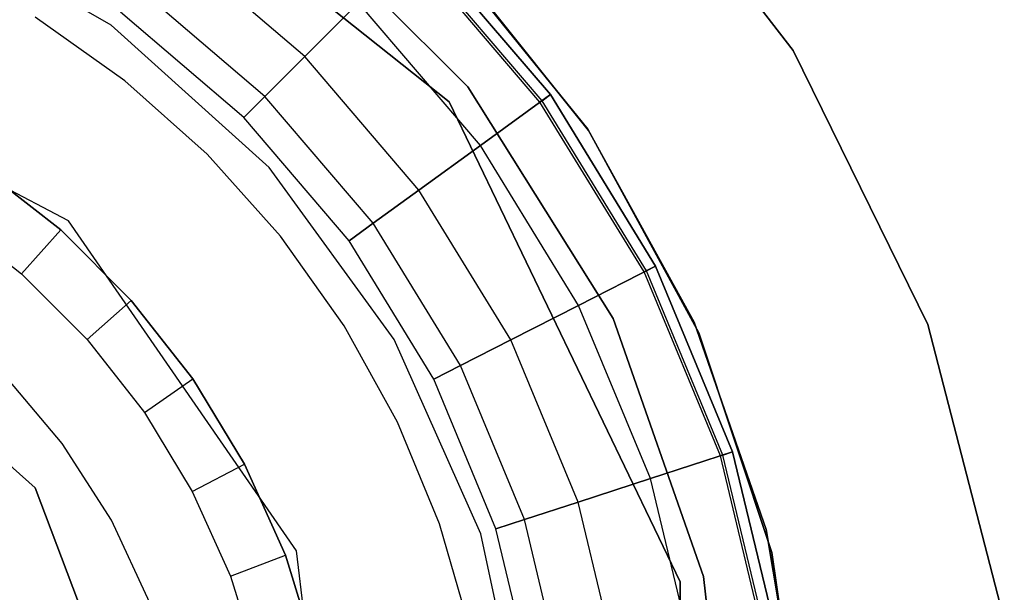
# Model space of a CAD drawing. Extents: x 0.3 to 7.1, y -3.38 to 3.38.
# Tile 292 of 394: x 3.91 to 4.32, y 0.11 to 0.35. Entities that reach past the tile are written whole.
import ezdxf

# ---------------------------------------------------------------- set-up
doc = ezdxf.new("R2010")
doc.units = 0
doc.header["$LTSCALE"] = 2.54
doc.layers.get('0').update_dxf_attribs({"linetype": 'CONTINUOUS'})

# ---------------------------------------------------------------- blocks, each defined once
blk = doc.blocks.new('SINGLES_B_BB_STL')
at = {"color": 0}
for p, q in [((4.08721, 0.31174, 11.13489), (3.91324, 0.45048, 11.13489)), ((3.91324, 0.45048, 41.93489), (4.08721, 0.31174, 41.93489)), ((4.08721, 0.31174, 11.13489), (3.91324, 0.45048, 11.13489)), ((3.91324, 0.45048, 41.93489), (4.08721, 0.31174, 41.93489)), ((4.23094, 0.33325, 164.411), (4.15292, 0.43405, 164.411)), ((4.15292, 0.43405, 164.511), (4.23094, 0.33325, 164.511)), ((4.15292, 0.43405, 164.511), (4.23094, 0.33325, 164.511)), ((4.23094, 0.33325, 164.411), (4.15292, 0.43405, 164.411)), ((4.01428, 0.39873, 12.5), (4.09503, 0.31798, 12.5)), ((4.09503, 0.31798, 12.35), (4.01428, 0.39873, 12.35)), ((4.09503, 0.31798, 12.35), (4.01428, 0.39873, 12.35)), ((4.01428, 0.39873, 12.5), (4.09503, 0.31798, 12.5)), ((3.94611, 0.34383, 42.10421), (3.86916, 0.38826, 42.10421)), ((3.94611, 0.34383, 42.18421), (3.86916, 0.38826, 42.18421)), ((3.94611, 0.34383, 42.10421), (3.86916, 0.38826, 42.10421)), ((3.94611, 0.34383, 42.18421), (3.86916, 0.38826, 42.18421)), ((4.027, 0.3307, 164.32468), (3.9712, 0.37837, 164.32468)), ((4.027, 0.3307, 164.32468), (3.9712, 0.37837, 164.32468)), ((4.027, 0.3307, 164.48632), (3.9712, 0.37837, 164.48632)), ((4.027, 0.3307, 164.48632), (3.9712, 0.37837, 164.48632)), ((4.07495, 0.37866, 164.4), (4.12953, 0.31476, 164.4)), ((4.12953, 0.31476, 164.3), (4.07495, 0.37866, 164.3)), ((4.07495, 0.37866, 164.511), (4.12953, 0.31476, 164.511)), ((4.12953, 0.31476, 164.3), (4.07495, 0.37866, 164.3)), ((4.07495, 0.37866, 164.511), (4.12953, 0.31476, 164.511)), ((4.12953, 0.31476, 164.411), (4.07495, 0.37866, 164.411)), ((4.12953, 0.31476, 164.411), (4.07495, 0.37866, 164.411)), ((4.07495, 0.37866, 164.4), (4.12953, 0.31476, 164.4)), ((4.12519, 0.31161, 164.40427), (4.07116, 0.37486, 164.40427)), ((4.12519, 0.31161, 164.40427), (4.07116, 0.37486, 164.40427)), ((4.12605, 0.31223, 164.40894), (4.07191, 0.37562, 164.40894)), ((4.12605, 0.31223, 164.40894), (4.07191, 0.37562, 164.40894)), ((4.08427, 0.3756, 41.9), (4.1451, 0.30029, 41.9)), ((4.1451, 0.30029, 41.7), (4.08427, 0.3756, 41.7)), ((4.1451, 0.30029, 41.7), (4.08427, 0.3756, 41.7)), ((4.08427, 0.3756, 41.9), (4.1451, 0.30029, 41.9)), ((4.08826, 0.37143, 14.22658), (4.1454, 0.29985, 14.22658)), ((4.1454, 0.29985, 14.02658), (4.08826, 0.37143, 14.02658)), ((4.1454, 0.29985, 14.02658), (4.08826, 0.37143, 14.02658)), ((4.08826, 0.37143, 14.22658), (4.1454, 0.29985, 14.22658)), ((4.01035, 0.31405, 164.35275), (3.95735, 0.35931, 164.35275)), ((4.01035, 0.31405, 164.35275), (3.95735, 0.35931, 164.35275)), ((4.01035, 0.31405, 164.45825), (3.95735, 0.35931, 164.45825)), ((4.01035, 0.31405, 164.45825), (3.95735, 0.35931, 164.45825)), ((4.027, 0.3307, 164.32468), (4.04944, 0.35314, 164.30636)), ((4.027, 0.3307, 164.32468), (4.04944, 0.35314, 164.30636)), ((4.04944, 0.35314, 164.50464), (4.027, 0.3307, 164.48632)), ((4.04944, 0.35314, 164.50464), (4.027, 0.3307, 164.48632)), ((4.10033, 0.29355, 164.30636), (4.04944, 0.35314, 164.30636)), ((4.10033, 0.29355, 164.30636), (4.04944, 0.35314, 164.30636)), ((4.10033, 0.29355, 164.50464), (4.04944, 0.35314, 164.50464)), ((4.10033, 0.29355, 164.50464), (4.04944, 0.35314, 164.50464)), ((3.95193, 0.32055, 41.99186), (3.91443, 0.34716, 41.99186)), ((3.95193, 0.32055, 41.99186), (3.91443, 0.34716, 41.99186)), ((3.95193, 0.32055, 41.85186), (3.91443, 0.34716, 41.85186)), ((3.95193, 0.32055, 41.85186), (3.91443, 0.34716, 41.85186)), ((4.00149, 0.30519, 164.38718), (3.94999, 0.34917, 164.38718)), ((4.00149, 0.30519, 164.42382), (3.94999, 0.34917, 164.42382)), ((4.00149, 0.30519, 164.38718), (3.94999, 0.34917, 164.38718)), ((4.00149, 0.30519, 164.42382), (3.94999, 0.34917, 164.42382)), ((4.01213, 0.28438, 42.10421), (3.94611, 0.34383, 42.10421)), ((4.01213, 0.28438, 42.18421), (3.94611, 0.34383, 42.18421)), ((3.94611, 0.34383, 42.18421), (3.94611, 0.34383, 42.10421)), ((4.01213, 0.28438, 42.10421), (3.94611, 0.34383, 42.10421)), ((3.94611, 0.34383, 42.18421), (3.94611, 0.34383, 42.10421)), ((4.01213, 0.28438, 42.18421), (3.94611, 0.34383, 42.18421)), ((3.92839, 0.26198, 11.13489), (3.78006, 0.33983, 11.13489)), ((3.92839, 0.26198, 41.93489), (3.78006, 0.33983, 41.93489)), ((3.92839, 0.26198, 11.13489), (3.78006, 0.33983, 11.13489)), ((3.92839, 0.26198, 41.93489), (3.78006, 0.33983, 41.93489)), ((4.28708, 0.2188, 164.411), (4.23094, 0.33325, 164.411)), ((4.23094, 0.33325, 164.411), (4.23094, 0.33325, 164.511)), ((4.23094, 0.33325, 164.511), (4.28708, 0.2188, 164.511)), ((4.23094, 0.33325, 164.411), (4.23094, 0.33325, 164.511)), ((4.23094, 0.33325, 164.511), (4.28708, 0.2188, 164.511)), ((4.28708, 0.2188, 164.411), (4.23094, 0.33325, 164.411)), ((4.01035, 0.31405, 164.35275), (4.027, 0.3307, 164.32468)), ((4.01035, 0.31405, 164.35275), (4.027, 0.3307, 164.32468)), ((4.027, 0.3307, 164.48632), (4.01035, 0.31405, 164.45825)), ((4.027, 0.3307, 164.48632), (4.01035, 0.31405, 164.45825)), ((4.07466, 0.2749, 164.32468), (4.027, 0.3307, 164.32468)), ((4.07466, 0.2749, 164.32468), (4.027, 0.3307, 164.32468)), ((4.07466, 0.2749, 164.48632), (4.027, 0.3307, 164.48632)), ((4.07466, 0.2749, 164.48632), (4.027, 0.3307, 164.48632)), ((3.98621, 0.28991, 41.99186), (3.95193, 0.32055, 41.99186)), ((3.95193, 0.32055, 41.99186), (3.95193, 0.32055, 41.85186)), ((3.98621, 0.28991, 41.99186), (3.95193, 0.32055, 41.99186)), ((3.98621, 0.28991, 41.85186), (3.95193, 0.32055, 41.85186)), ((3.95193, 0.32055, 41.99186), (3.95193, 0.32055, 41.85186)), ((3.98621, 0.28991, 41.85186), (3.95193, 0.32055, 41.85186)), ((4.09503, 0.31798, 12.5), (4.15579, 0.22128, 12.5)), ((4.15579, 0.22128, 12.35), (4.09503, 0.31798, 12.35)), ((4.09503, 0.31798, 12.35), (4.09503, 0.31798, 12.5)), ((4.09503, 0.31798, 12.35), (4.09503, 0.31798, 12.5)), ((4.15579, 0.22128, 12.35), (4.09503, 0.31798, 12.35)), ((4.09503, 0.31798, 12.5), (4.15579, 0.22128, 12.5)), ((4.00149, 0.30519, 164.38718), (4.01035, 0.31405, 164.35275)), ((4.00149, 0.30519, 164.38718), (4.01035, 0.31405, 164.35275)), ((4.01035, 0.31405, 164.45825), (4.00149, 0.30519, 164.42382)), ((4.01035, 0.31405, 164.45825), (4.00149, 0.30519, 164.42382)), ((4.05561, 0.26106, 164.35275), (4.01035, 0.31405, 164.35275)), ((4.05561, 0.26106, 164.35275), (4.01035, 0.31405, 164.35275)), ((4.05561, 0.26106, 164.45825), (4.01035, 0.31405, 164.45825)), ((4.05561, 0.26106, 164.45825), (4.01035, 0.31405, 164.45825)), ((4.10033, 0.29355, 164.30636), (4.12953, 0.31476, 164.3)), ((4.10033, 0.29355, 164.30636), (4.12953, 0.31476, 164.3)), ((4.12953, 0.31476, 164.511), (4.10033, 0.29355, 164.50464)), ((4.12953, 0.31476, 164.511), (4.10033, 0.29355, 164.50464)), ((4.12953, 0.31476, 164.4), (4.12519, 0.31161, 164.40427)), ((4.12953, 0.31476, 164.4), (4.12519, 0.31161, 164.40427)), ((4.12605, 0.31223, 164.40894), (4.12953, 0.31476, 164.411)), ((4.12605, 0.31223, 164.40894), (4.12953, 0.31476, 164.411)), ((4.12953, 0.31476, 164.4), (4.17343, 0.24311, 164.4)), ((4.17343, 0.24311, 164.3), (4.12953, 0.31476, 164.3)), ((4.12953, 0.31476, 164.511), (4.17343, 0.24311, 164.511)), ((4.17343, 0.24311, 164.3), (4.12953, 0.31476, 164.3)), ((4.12953, 0.31476, 164.511), (4.17343, 0.24311, 164.511)), ((4.17343, 0.24311, 164.411), (4.12953, 0.31476, 164.411)), ((4.17343, 0.24311, 164.411), (4.12953, 0.31476, 164.411)), ((4.12953, 0.31476, 164.4), (4.17343, 0.24311, 164.4)), ((4.18376, 0.11126, 11.13489), (4.08721, 0.31174, 11.13489)), ((4.08721, 0.31174, 11.13489), (4.08721, 0.31174, 41.93489)), ((4.08721, 0.31174, 41.93489), (4.18376, 0.11126, 41.93489)), ((4.08721, 0.31174, 11.13489), (4.08721, 0.31174, 41.93489)), ((4.18376, 0.11126, 11.13489), (4.08721, 0.31174, 11.13489)), ((4.08721, 0.31174, 41.93489), (4.18376, 0.11126, 41.93489)), ((4.12519, 0.31161, 164.40427), (4.12605, 0.31223, 164.40894)), ((4.12519, 0.31161, 164.40427), (4.12605, 0.31223, 164.40894)), ((4.16865, 0.24068, 164.40427), (4.12519, 0.31161, 164.40427)), ((4.16865, 0.24068, 164.40427), (4.12519, 0.31161, 164.40427)), ((4.1696, 0.24116, 164.40894), (4.12605, 0.31223, 164.40894)), ((4.1696, 0.24116, 164.40894), (4.12605, 0.31223, 164.40894)), ((4.04547, 0.25369, 164.38718), (4.00149, 0.30519, 164.38718)), ((4.04547, 0.25369, 164.42382), (4.00149, 0.30519, 164.42382)), ((4.00149, 0.30519, 164.42382), (4.00149, 0.30519, 164.38718)), ((4.04547, 0.25369, 164.38718), (4.00149, 0.30519, 164.38718)), ((4.00149, 0.30519, 164.42382), (4.00149, 0.30519, 164.38718)), ((4.04547, 0.25369, 164.42382), (4.00149, 0.30519, 164.42382)), ((4.1451, 0.30029, 41.9), (4.19151, 0.21532, 41.9)), ((4.19151, 0.21532, 41.7), (4.1451, 0.30029, 41.7)), ((4.1451, 0.30029, 41.7), (4.1451, 0.30029, 41.9)), ((4.1451, 0.30029, 41.7), (4.1451, 0.30029, 41.9)), ((4.19151, 0.21532, 41.7), (4.1451, 0.30029, 41.7)), ((4.1451, 0.30029, 41.9), (4.19151, 0.21532, 41.9)), ((4.1454, 0.29985, 14.22658), (4.18961, 0.21964, 14.22658)), ((4.18961, 0.21964, 14.02658), (4.1454, 0.29985, 14.02658)), ((4.1454, 0.29985, 14.02658), (4.1454, 0.29985, 14.22658)), ((4.1454, 0.29985, 14.02658), (4.1454, 0.29985, 14.22658)), ((4.18961, 0.21964, 14.02658), (4.1454, 0.29985, 14.02658)), ((4.1454, 0.29985, 14.22658), (4.18961, 0.21964, 14.22658)), ((4.07466, 0.2749, 164.32468), (4.10033, 0.29355, 164.30636)), ((4.07466, 0.2749, 164.32468), (4.10033, 0.29355, 164.30636)), ((4.10033, 0.29355, 164.50464), (4.07466, 0.2749, 164.48632)), ((4.10033, 0.29355, 164.50464), (4.07466, 0.2749, 164.48632)), ((4.14128, 0.22673, 164.30636), (4.10033, 0.29355, 164.30636)), ((4.14128, 0.22673, 164.30636), (4.10033, 0.29355, 164.30636)), ((4.14128, 0.22673, 164.50464), (4.10033, 0.29355, 164.50464)), ((4.14128, 0.22673, 164.50464), (4.10033, 0.29355, 164.50464)), ((4.01685, 0.25563, 41.99186), (3.98621, 0.28991, 41.99186)), ((3.98621, 0.28991, 41.99186), (3.98621, 0.28991, 41.85186)), ((4.01685, 0.25563, 41.99186), (3.98621, 0.28991, 41.99186)), ((4.01685, 0.25563, 41.85186), (3.98621, 0.28991, 41.85186)), ((3.98621, 0.28991, 41.99186), (3.98621, 0.28991, 41.85186)), ((4.01685, 0.25563, 41.85186), (3.98621, 0.28991, 41.85186)), ((3.89228, 0.28393, 41.85186), (3.92508, 0.25824, 41.85186)), ((3.92508, 0.25824, 41.37186), (3.89228, 0.28393, 41.37186)), ((3.89228, 0.28393, 41.85186), (3.92508, 0.25824, 41.85186)), ((3.92508, 0.25824, 41.37186), (3.89228, 0.28393, 41.37186)), ((4.06436, 0.2125, 42.10421), (4.01213, 0.28438, 42.10421)), ((4.06436, 0.2125, 42.18421), (4.01213, 0.28438, 42.18421)), ((4.01213, 0.28438, 42.18421), (4.01213, 0.28438, 42.10421)), ((4.06436, 0.2125, 42.10421), (4.01213, 0.28438, 42.10421)), ((4.01213, 0.28438, 42.18421), (4.01213, 0.28438, 42.10421)), ((4.06436, 0.2125, 42.18421), (4.01213, 0.28438, 42.18421)), ((4.05561, 0.26106, 164.35275), (4.07466, 0.2749, 164.32468)), ((4.05561, 0.26106, 164.35275), (4.07466, 0.2749, 164.32468)), ((4.07466, 0.2749, 164.48632), (4.05561, 0.26106, 164.45825)), ((4.07466, 0.2749, 164.48632), (4.05561, 0.26106, 164.45825)), ((4.11301, 0.21232, 164.32468), (4.07466, 0.2749, 164.32468)), ((4.11301, 0.21232, 164.32468), (4.07466, 0.2749, 164.32468)), ((4.11301, 0.21232, 164.48632), (4.07466, 0.2749, 164.48632)), ((4.11301, 0.21232, 164.48632), (4.07466, 0.2749, 164.48632)), ((3.87833, 0.26372, 41.17186), (3.90879, 0.23986, 41.17186)), ((3.87833, 0.26372, 41.17186), (3.90879, 0.23986, 41.17186)), ((4.02355, 0.12411, 11.13489), (3.92839, 0.26198, 11.13489)), ((4.02355, 0.12411, 41.93489), (3.92839, 0.26198, 41.93489)), ((3.92839, 0.26198, 41.93489), (3.92839, 0.26198, 11.13489)), ((4.02355, 0.12411, 11.13489), (3.92839, 0.26198, 11.13489)), ((3.92839, 0.26198, 41.93489), (3.92839, 0.26198, 11.13489)), ((4.02355, 0.12411, 41.93489), (3.92839, 0.26198, 41.93489)), ((4.04547, 0.25369, 164.38718), (4.05561, 0.26106, 164.35275)), ((4.04547, 0.25369, 164.38718), (4.05561, 0.26106, 164.35275)), ((4.05561, 0.26106, 164.45825), (4.04547, 0.25369, 164.42382)), ((4.05561, 0.26106, 164.45825), (4.04547, 0.25369, 164.42382)), ((4.09202, 0.20163, 164.35275), (4.05561, 0.26106, 164.35275)), ((4.09202, 0.20163, 164.35275), (4.05561, 0.26106, 164.35275)), ((4.09202, 0.20163, 164.45825), (4.05561, 0.26106, 164.45825)), ((4.09202, 0.20163, 164.45825), (4.05561, 0.26106, 164.45825)), ((3.90879, 0.23986, 41.17186), (3.92508, 0.25824, 41.37186)), ((3.90879, 0.23986, 41.17186), (3.92508, 0.25824, 41.37186)), ((3.92508, 0.25824, 41.85186), (3.92508, 0.25824, 41.37186)), ((3.92508, 0.25824, 41.85186), (3.95453, 0.22878, 41.85186)), ((3.95453, 0.22878, 41.37186), (3.92508, 0.25824, 41.37186)), ((3.92508, 0.25824, 41.85186), (3.92508, 0.25824, 41.37186)), ((3.92508, 0.25824, 41.85186), (3.95453, 0.22878, 41.85186)), ((3.95453, 0.22878, 41.37186), (3.92508, 0.25824, 41.37186)), ((4.04346, 0.21813, 41.99186), (4.01685, 0.25563, 41.99186)), ((4.01685, 0.25563, 41.99186), (4.01685, 0.25563, 41.85186)), ((4.04346, 0.21813, 41.99186), (4.01685, 0.25563, 41.99186)), ((4.04346, 0.21813, 41.85186), (4.01685, 0.25563, 41.85186)), ((4.01685, 0.25563, 41.99186), (4.01685, 0.25563, 41.85186)), ((4.04346, 0.21813, 41.85186), (4.01685, 0.25563, 41.85186)), ((4.08086, 0.19594, 164.38718), (4.04547, 0.25369, 164.38718)), ((4.08086, 0.19594, 164.42382), (4.04547, 0.25369, 164.42382)), ((4.04547, 0.25369, 164.42382), (4.04547, 0.25369, 164.38718)), ((4.08086, 0.19594, 164.38718), (4.04547, 0.25369, 164.38718)), ((4.04547, 0.25369, 164.42382), (4.04547, 0.25369, 164.38718)), ((4.08086, 0.19594, 164.42382), (4.04547, 0.25369, 164.42382)), ((4.14128, 0.22673, 164.30636), (4.17343, 0.24311, 164.3)), ((4.14128, 0.22673, 164.30636), (4.17343, 0.24311, 164.3)), ((4.17343, 0.24311, 164.511), (4.14128, 0.22673, 164.50464)), ((4.17343, 0.24311, 164.511), (4.14128, 0.22673, 164.50464)), ((4.17343, 0.24311, 164.4), (4.16865, 0.24068, 164.40427)), ((4.17343, 0.24311, 164.4), (4.16865, 0.24068, 164.40427)), ((4.1696, 0.24116, 164.40894), (4.17343, 0.24311, 164.411)), ((4.1696, 0.24116, 164.40894), (4.17343, 0.24311, 164.411)), ((4.17343, 0.24311, 164.4), (4.20559, 0.16548, 164.4)), ((4.20559, 0.16548, 164.3), (4.17343, 0.24311, 164.3)), ((4.17343, 0.24311, 164.511), (4.20559, 0.16548, 164.511)), ((4.20559, 0.16548, 164.3), (4.17343, 0.24311, 164.3)), ((4.17343, 0.24311, 164.511), (4.20559, 0.16548, 164.511)), ((4.20559, 0.16548, 164.411), (4.17343, 0.24311, 164.411)), ((4.20559, 0.16548, 164.411), (4.17343, 0.24311, 164.411)), ((4.17343, 0.24311, 164.4), (4.20559, 0.16548, 164.4)), ((3.90879, 0.23986, 41.17186), (3.93615, 0.21249, 41.17186)), ((3.90879, 0.23986, 41.17186), (3.93615, 0.21249, 41.17186)), ((4.16865, 0.24068, 164.40427), (4.1696, 0.24116, 164.40894)), ((4.16865, 0.24068, 164.40427), (4.1696, 0.24116, 164.40894)), ((4.20049, 0.16382, 164.40427), (4.16865, 0.24068, 164.40427)), ((4.20049, 0.16382, 164.40427), (4.16865, 0.24068, 164.40427)), ((4.2015, 0.16415, 164.40894), (4.1696, 0.24116, 164.40894)), ((4.2015, 0.16415, 164.40894), (4.1696, 0.24116, 164.40894)), ((3.81945, 0.23465, 166.92137), (3.91439, 0.15054, 166.92137)), ((3.91439, 0.15054, 41.82137), (3.81945, 0.23465, 41.82137)), ((3.81945, 0.23465, 166.92137), (3.91439, 0.15054, 166.92137)), ((3.91439, 0.15054, 41.82137), (3.81945, 0.23465, 41.82137)), ((3.93615, 0.21249, 41.17186), (3.95453, 0.22878, 41.37186)), ((3.93615, 0.21249, 41.17186), (3.95453, 0.22878, 41.37186)), ((3.95453, 0.22878, 41.85186), (3.95453, 0.22878, 41.37186)), ((3.95453, 0.22878, 41.85186), (3.98023, 0.19598, 41.85186)), ((3.98023, 0.19598, 41.37186), (3.95453, 0.22878, 41.37186)), ((3.95453, 0.22878, 41.85186), (3.95453, 0.22878, 41.37186)), ((3.95453, 0.22878, 41.85186), (3.98023, 0.19598, 41.85186)), ((3.98023, 0.19598, 41.37186), (3.95453, 0.22878, 41.37186)), ((4.11301, 0.21232, 164.32468), (4.14128, 0.22673, 164.30636)), ((4.11301, 0.21232, 164.32468), (4.14128, 0.22673, 164.30636)), ((4.14128, 0.22673, 164.50464), (4.11301, 0.21232, 164.48632)), ((4.14128, 0.22673, 164.50464), (4.11301, 0.21232, 164.48632)), ((4.17127, 0.15433, 164.30636), (4.14128, 0.22673, 164.30636)), ((4.17127, 0.15433, 164.30636), (4.14128, 0.22673, 164.30636)), ((4.17127, 0.15433, 164.50464), (4.14128, 0.22673, 164.50464)), ((4.17127, 0.15433, 164.50464), (4.14128, 0.22673, 164.50464)), ((4.0657, 0.17789, 41.99186), (4.04346, 0.21813, 41.99186)), ((4.04346, 0.21813, 41.99186), (4.04346, 0.21813, 41.85186)), ((4.0657, 0.17789, 41.99186), (4.04346, 0.21813, 41.99186)), ((4.0657, 0.17789, 41.85186), (4.04346, 0.21813, 41.85186)), ((4.04346, 0.21813, 41.99186), (4.04346, 0.21813, 41.85186)), ((4.0657, 0.17789, 41.85186), (4.04346, 0.21813, 41.85186)), ((4.15579, 0.22128, 12.5), (4.19351, 0.11349, 12.5)), ((4.19351, 0.11349, 12.35), (4.15579, 0.22128, 12.35)), ((4.15579, 0.22128, 12.35), (4.15579, 0.22128, 12.5)), ((4.15579, 0.22128, 12.35), (4.15579, 0.22128, 12.5)), ((4.19351, 0.11349, 12.35), (4.15579, 0.22128, 12.35)), ((4.15579, 0.22128, 12.5), (4.19351, 0.11349, 12.5)), ((4.18961, 0.21964, 14.22658), (4.21964, 0.13311, 14.22658)), ((4.21964, 0.13311, 14.02658), (4.18961, 0.21964, 14.02658)), ((4.18961, 0.21964, 14.22658), (4.18961, 0.21964, 14.02658)), ((4.21964, 0.13311, 14.02658), (4.18961, 0.21964, 14.02658)), ((4.18961, 0.21964, 14.22658), (4.21964, 0.13311, 14.22658)), ((4.18961, 0.21964, 14.22658), (4.18961, 0.21964, 14.02658)), ((4.31903, 0.0954, 164.411), (4.28708, 0.2188, 164.411)), ((4.28708, 0.2188, 164.411), (4.28708, 0.2188, 164.511)), ((4.28708, 0.2188, 164.511), (4.31903, 0.0954, 164.511)), ((4.28708, 0.2188, 164.411), (4.28708, 0.2188, 164.511)), ((4.28708, 0.2188, 164.511), (4.31903, 0.0954, 164.511)), ((4.31903, 0.0954, 164.411), (4.28708, 0.2188, 164.411)), ((4.19151, 0.21532, 41.9), (4.222, 0.12344, 41.9)), ((4.222, 0.12344, 41.7), (4.19151, 0.21532, 41.7)), ((4.19151, 0.21532, 41.7), (4.19151, 0.21532, 41.9)), ((4.19151, 0.21532, 41.7), (4.19151, 0.21532, 41.9)), ((4.222, 0.12344, 41.7), (4.19151, 0.21532, 41.7)), ((4.19151, 0.21532, 41.9), (4.222, 0.12344, 41.9)), ((3.93615, 0.21249, 41.17186), (3.96002, 0.18203, 41.17186)), ((3.93615, 0.21249, 41.17186), (3.96002, 0.18203, 41.17186)), ((4.1005, 0.13133, 42.10421), (4.06436, 0.2125, 42.10421)), ((4.1005, 0.13133, 42.18421), (4.06436, 0.2125, 42.18421)), ((4.06436, 0.2125, 42.18421), (4.06436, 0.2125, 42.10421)), ((4.1005, 0.13133, 42.10421), (4.06436, 0.2125, 42.10421)), ((4.06436, 0.2125, 42.18421), (4.06436, 0.2125, 42.10421)), ((4.1005, 0.13133, 42.18421), (4.06436, 0.2125, 42.18421)), ((4.09202, 0.20163, 164.35275), (4.11301, 0.21232, 164.32468)), ((4.09202, 0.20163, 164.35275), (4.11301, 0.21232, 164.32468)), ((4.11301, 0.21232, 164.48632), (4.09202, 0.20163, 164.45825)), ((4.11301, 0.21232, 164.48632), (4.09202, 0.20163, 164.45825)), ((4.14109, 0.14452, 164.32468), (4.11301, 0.21232, 164.32468)), ((4.14109, 0.14452, 164.32468), (4.11301, 0.21232, 164.32468)), ((4.14109, 0.14452, 164.48632), (4.11301, 0.21232, 164.48632)), ((4.14109, 0.14452, 164.48632), (4.11301, 0.21232, 164.48632)), ((4.08086, 0.19594, 164.38718), (4.09202, 0.20163, 164.35275)), ((4.08086, 0.19594, 164.38718), (4.09202, 0.20163, 164.35275)), ((4.09202, 0.20163, 164.45825), (4.08086, 0.19594, 164.42382)), ((4.09202, 0.20163, 164.45825), (4.08086, 0.19594, 164.42382)), ((4.1187, 0.13725, 164.35275), (4.09202, 0.20163, 164.35275)), ((4.1187, 0.13725, 164.35275), (4.09202, 0.20163, 164.35275)), ((4.1187, 0.13725, 164.45825), (4.09202, 0.20163, 164.45825)), ((4.1187, 0.13725, 164.45825), (4.09202, 0.20163, 164.45825)), ((3.92574, 0.16906, 41.17186), (3.90116, 0.19813, 41.17186)), ((3.92574, 0.16906, 41.17186), (3.90116, 0.19813, 41.17186)), ((3.92574, 0.16906, 41.99186), (3.90116, 0.19813, 41.99186)), ((3.92574, 0.16906, 41.99186), (3.90116, 0.19813, 41.99186)), ((3.96002, 0.18203, 41.17186), (3.98023, 0.19598, 41.37186)), ((3.96002, 0.18203, 41.17186), (3.98023, 0.19598, 41.37186)), ((3.98023, 0.19598, 41.85186), (3.98023, 0.19598, 41.37186)), ((3.98023, 0.19598, 41.85186), (4.00178, 0.16033, 41.85186)), ((4.00178, 0.16033, 41.37186), (3.98023, 0.19598, 41.37186)), ((3.98023, 0.19598, 41.85186), (3.98023, 0.19598, 41.37186)), ((3.98023, 0.19598, 41.85186), (4.00178, 0.16033, 41.85186)), ((4.00178, 0.16033, 41.37186), (3.98023, 0.19598, 41.37186)), ((4.10678, 0.13337, 164.38718), (4.08086, 0.19594, 164.38718)), ((4.10678, 0.13337, 164.42382), (4.08086, 0.19594, 164.42382)), ((4.08086, 0.19594, 164.42382), (4.08086, 0.19594, 164.38718)), ((4.10678, 0.13337, 164.38718), (4.08086, 0.19594, 164.38718)), ((4.08086, 0.19594, 164.42382), (4.08086, 0.19594, 164.38718)), ((4.10678, 0.13337, 164.42382), (4.08086, 0.19594, 164.42382)), ((3.96002, 0.18203, 41.17186), (3.98004, 0.14892, 41.17186)), ((3.96002, 0.18203, 41.17186), (3.98004, 0.14892, 41.17186)), ((4.08329, 0.13541, 41.99186), (4.0657, 0.17789, 41.99186)), ((4.0657, 0.17789, 41.99186), (4.0657, 0.17789, 41.85186)), ((4.08329, 0.13541, 41.99186), (4.0657, 0.17789, 41.99186)), ((4.08329, 0.13541, 41.85186), (4.0657, 0.17789, 41.85186)), ((4.0657, 0.17789, 41.99186), (4.0657, 0.17789, 41.85186)), ((4.08329, 0.13541, 41.85186), (4.0657, 0.17789, 41.85186)), ((3.94623, 0.13697, 41.17186), (3.92574, 0.16906, 41.17186)), ((3.92574, 0.16906, 41.17186), (3.92574, 0.16906, 41.99186)), ((3.92574, 0.16906, 41.17186), (3.92574, 0.16906, 41.99186)), ((3.94623, 0.13697, 41.17186), (3.92574, 0.16906, 41.17186)), ((3.94623, 0.13697, 41.99186), (3.92574, 0.16906, 41.99186)), ((3.94623, 0.13697, 41.99186), (3.92574, 0.16906, 41.99186)), ((4.17127, 0.15433, 164.30636), (4.20559, 0.16548, 164.3)), ((4.17127, 0.15433, 164.30636), (4.20559, 0.16548, 164.3)), ((4.20559, 0.16548, 164.511), (4.17127, 0.15433, 164.50464)), ((4.20559, 0.16548, 164.511), (4.17127, 0.15433, 164.50464)), ((4.20559, 0.16548, 164.4), (4.20049, 0.16382, 164.40427)), ((4.20559, 0.16548, 164.4), (4.20049, 0.16382, 164.40427)), ((4.2015, 0.16415, 164.40894), (4.20559, 0.16548, 164.411)), ((4.2015, 0.16415, 164.40894), (4.20559, 0.16548, 164.411)), ((4.20559, 0.16548, 164.4), (4.22521, 0.08377, 164.4)), ((4.22521, 0.08377, 164.3), (4.20559, 0.16548, 164.3)), ((4.20559, 0.16548, 164.511), (4.22521, 0.08377, 164.511)), ((4.22521, 0.08377, 164.3), (4.20559, 0.16548, 164.3)), ((4.20559, 0.16548, 164.511), (4.22521, 0.08377, 164.511)), ((4.22521, 0.08377, 164.411), (4.20559, 0.16548, 164.411)), ((4.22521, 0.08377, 164.411), (4.20559, 0.16548, 164.411)), ((4.20559, 0.16548, 164.4), (4.22521, 0.08377, 164.4)), ((3.98004, 0.14892, 41.17186), (4.00178, 0.16033, 41.37186)), ((3.98004, 0.14892, 41.17186), (4.00178, 0.16033, 41.37186)), ((4.00178, 0.16033, 41.85186), (4.00178, 0.16033, 41.37186)), ((4.00178, 0.16033, 41.85186), (4.01888, 0.12234, 41.85186)), ((4.01888, 0.12234, 41.37186), (4.00178, 0.16033, 41.37186)), ((4.00178, 0.16033, 41.85186), (4.00178, 0.16033, 41.37186)), ((4.00178, 0.16033, 41.85186), (4.01888, 0.12234, 41.85186)), ((4.01888, 0.12234, 41.37186), (4.00178, 0.16033, 41.37186)), ((4.20049, 0.16382, 164.40427), (4.2015, 0.16415, 164.40894)), ((4.20049, 0.16382, 164.40427), (4.2015, 0.16415, 164.40894)), ((4.21991, 0.08293, 164.40427), (4.20049, 0.16382, 164.40427)), ((4.21991, 0.08293, 164.40427), (4.20049, 0.16382, 164.40427)), ((4.22096, 0.0831, 164.40894), (4.2015, 0.16415, 164.40894)), ((4.22096, 0.0831, 164.40894), (4.2015, 0.16415, 164.40894)), ((4.14109, 0.14452, 164.32468), (4.17127, 0.15433, 164.30636)), ((4.14109, 0.14452, 164.32468), (4.17127, 0.15433, 164.30636)), ((4.17127, 0.15433, 164.50464), (4.14109, 0.14452, 164.48632)), ((4.17127, 0.15433, 164.50464), (4.14109, 0.14452, 164.48632)), ((4.18957, 0.07813, 164.30636), (4.17127, 0.15433, 164.30636)), ((4.18957, 0.07813, 164.30636), (4.17127, 0.15433, 164.30636)), ((4.18957, 0.07813, 164.50464), (4.17127, 0.15433, 164.50464)), ((4.18957, 0.07813, 164.50464), (4.17127, 0.15433, 164.50464)), ((3.91439, 0.15054, 166.92137), (3.91439, 0.15054, 41.82137)), ((3.91439, 0.15054, 166.92137), (3.95937, 0.03194, 166.92137)), ((3.95937, 0.03194, 41.82137), (3.91439, 0.15054, 41.82137)), ((3.91439, 0.15054, 166.92137), (3.91439, 0.15054, 41.82137)), ((3.91439, 0.15054, 166.92137), (3.95937, 0.03194, 166.92137)), ((3.95937, 0.03194, 41.82137), (3.91439, 0.15054, 41.82137)), ((3.98004, 0.14892, 41.17186), (3.99592, 0.11363, 41.17186)), ((3.98004, 0.14892, 41.17186), (3.99592, 0.11363, 41.17186)), ((4.1187, 0.13725, 164.35275), (4.14109, 0.14452, 164.32468)), ((4.1187, 0.13725, 164.35275), (4.14109, 0.14452, 164.32468)), ((4.14109, 0.14452, 164.48632), (4.1187, 0.13725, 164.45825)), ((4.14109, 0.14452, 164.48632), (4.1187, 0.13725, 164.45825)), ((4.15823, 0.07316, 164.32468), (4.14109, 0.14452, 164.32468)), ((4.15823, 0.07316, 164.32468), (4.14109, 0.14452, 164.32468)), ((4.15823, 0.07316, 164.48632), (4.14109, 0.14452, 164.48632)), ((4.15823, 0.07316, 164.48632), (4.14109, 0.14452, 164.48632)), ((3.96225, 0.10243, 41.17186), (3.94623, 0.13697, 41.17186)), ((3.94623, 0.13697, 41.17186), (3.94623, 0.13697, 41.99186)), ((3.94623, 0.13697, 41.17186), (3.94623, 0.13697, 41.99186)), ((3.96225, 0.10243, 41.17186), (3.94623, 0.13697, 41.17186)), ((3.96225, 0.10243, 41.99186), (3.94623, 0.13697, 41.99186)), ((3.96225, 0.10243, 41.99186), (3.94623, 0.13697, 41.99186)), ((4.10678, 0.13337, 164.38718), (4.1187, 0.13725, 164.35275)), ((4.10678, 0.13337, 164.38718), (4.1187, 0.13725, 164.35275)), ((4.1187, 0.13725, 164.45825), (4.10678, 0.13337, 164.42382)), ((4.1187, 0.13725, 164.45825), (4.10678, 0.13337, 164.42382)), ((4.13496, 0.06948, 164.35275), (4.1187, 0.13725, 164.35275)), ((4.13496, 0.06948, 164.35275), (4.1187, 0.13725, 164.35275)), ((4.13496, 0.06948, 164.45825), (4.1187, 0.13725, 164.45825)), ((4.13496, 0.06948, 164.45825), (4.1187, 0.13725, 164.45825)), ((4.09602, 0.09123, 41.99186), (4.08329, 0.13541, 41.99186)), ((4.08329, 0.13541, 41.99186), (4.08329, 0.13541, 41.85186)), ((4.09602, 0.09123, 41.99186), (4.08329, 0.13541, 41.99186)), ((4.09602, 0.09123, 41.85186), (4.08329, 0.13541, 41.85186)), ((4.08329, 0.13541, 41.99186), (4.08329, 0.13541, 41.85186)), ((4.09602, 0.09123, 41.85186), (4.08329, 0.13541, 41.85186)), ((4.12259, 0.06752, 164.38718), (4.10678, 0.13337, 164.38718)), ((4.12259, 0.06752, 164.42382), (4.10678, 0.13337, 164.42382)), ((4.10678, 0.13337, 164.42382), (4.10678, 0.13337, 164.38718)), ((4.12259, 0.06752, 164.38718), (4.10678, 0.13337, 164.38718)), ((4.10678, 0.13337, 164.42382), (4.10678, 0.13337, 164.38718)), ((4.12259, 0.06752, 164.42382), (4.10678, 0.13337, 164.42382)), ((4.21964, 0.13311, 14.22658), (4.2346, 0.04275, 14.22658)), ((4.2346, 0.04275, 14.02658), (4.21964, 0.13311, 14.02658)), ((4.21964, 0.13311, 14.02658), (4.21964, 0.13311, 14.22658)), ((4.21964, 0.13311, 14.02658), (4.21964, 0.13311, 14.22658)), ((4.2346, 0.04275, 14.02658), (4.21964, 0.13311, 14.02658)), ((4.21964, 0.13311, 14.22658), (4.2346, 0.04275, 14.22658)), ((4.11897, 0.04442, 42.10421), (4.1005, 0.13133, 42.10421)), ((4.11897, 0.04442, 42.18421), (4.1005, 0.13133, 42.18421)), ((4.1005, 0.13133, 42.18421), (4.1005, 0.13133, 42.10421)), ((4.11897, 0.04442, 42.10421), (4.1005, 0.13133, 42.10421)), ((4.1005, 0.13133, 42.18421), (4.1005, 0.13133, 42.10421)), ((4.11897, 0.04442, 42.18421), (4.1005, 0.13133, 42.18421)), ((4.04375, -0.04219, 11.13489), (4.02355, 0.12411, 11.13489)), ((4.04375, -0.04219, 41.93489), (4.02355, 0.12411, 41.93489)), ((4.02355, 0.12411, 41.93489), (4.02355, 0.12411, 11.13489)), ((4.04375, -0.04219, 11.13489), (4.02355, 0.12411, 11.13489)), ((4.02355, 0.12411, 41.93489), (4.02355, 0.12411, 11.13489)), ((4.04375, -0.04219, 41.93489), (4.02355, 0.12411, 41.93489)), ((4.222, 0.12344, 41.9), (4.23559, 0.02759, 41.9)), ((4.23559, 0.02759, 41.7), (4.222, 0.12344, 41.7)), ((4.222, 0.12344, 41.7), (4.222, 0.12344, 41.9)), ((4.222, 0.12344, 41.7), (4.222, 0.12344, 41.9)), ((4.23559, 0.02759, 41.7), (4.222, 0.12344, 41.7)), ((4.222, 0.12344, 41.9), (4.23559, 0.02759, 41.9)), ((3.99592, 0.11363, 41.17186), (4.01888, 0.12234, 41.37186)), ((3.99592, 0.11363, 41.17186), (4.01888, 0.12234, 41.37186)), ((4.01888, 0.12234, 41.85186), (4.01888, 0.12234, 41.37186)), ((4.01888, 0.12234, 41.85186), (4.03127, 0.08256, 41.85186)), ((4.03127, 0.08256, 41.37186), (4.01888, 0.12234, 41.37186)), ((4.01888, 0.12234, 41.85186), (4.01888, 0.12234, 41.37186)), ((4.01888, 0.12234, 41.85186), (4.03127, 0.08256, 41.85186)), ((4.03127, 0.08256, 41.37186), (4.01888, 0.12234, 41.37186)), ((3.99592, 0.11363, 41.17186), (4.00743, 0.07669, 41.17186)), ((3.99592, 0.11363, 41.17186), (4.00743, 0.07669, 41.17186)), ((4.18376, -0.11126, 11.13489), (4.18376, 0.11126, 11.13489)), ((4.18376, 0.11126, 11.13489), (4.18376, 0.11126, 41.93489)), ((4.18376, 0.11126, 41.93489), (4.18376, -0.11126, 41.93489)), ((4.18376, 0.11126, 11.13489), (4.18376, 0.11126, 41.93489)), ((4.18376, -0.11126, 11.13489), (4.18376, 0.11126, 11.13489)), ((4.18376, 0.11126, 41.93489), (4.18376, -0.11126, 41.93489)), ((4.19351, 0.11349, 12.5), (4.2063, 0, 12.5)), ((4.2063, 0, 12.35), (4.19351, 0.11349, 12.35)), ((4.19351, 0.11349, 12.35), (4.19351, 0.11349, 12.5)), ((4.19351, 0.11349, 12.35), (4.19351, 0.11349, 12.5)), ((4.2063, 0, 12.35), (4.19351, 0.11349, 12.35)), ((4.19351, 0.11349, 12.5), (4.2063, 0, 12.5))]:
    blk.add_line(p, q, dxfattribs=at)

msp = doc.modelspace()

# ---------------------------------------------------------------- block references
at = {"color": 0}
msp.add_blockref('SINGLES_B_BB_STL', (0, 0), dxfattribs=at)

doc.saveas('drawing.dxf')
